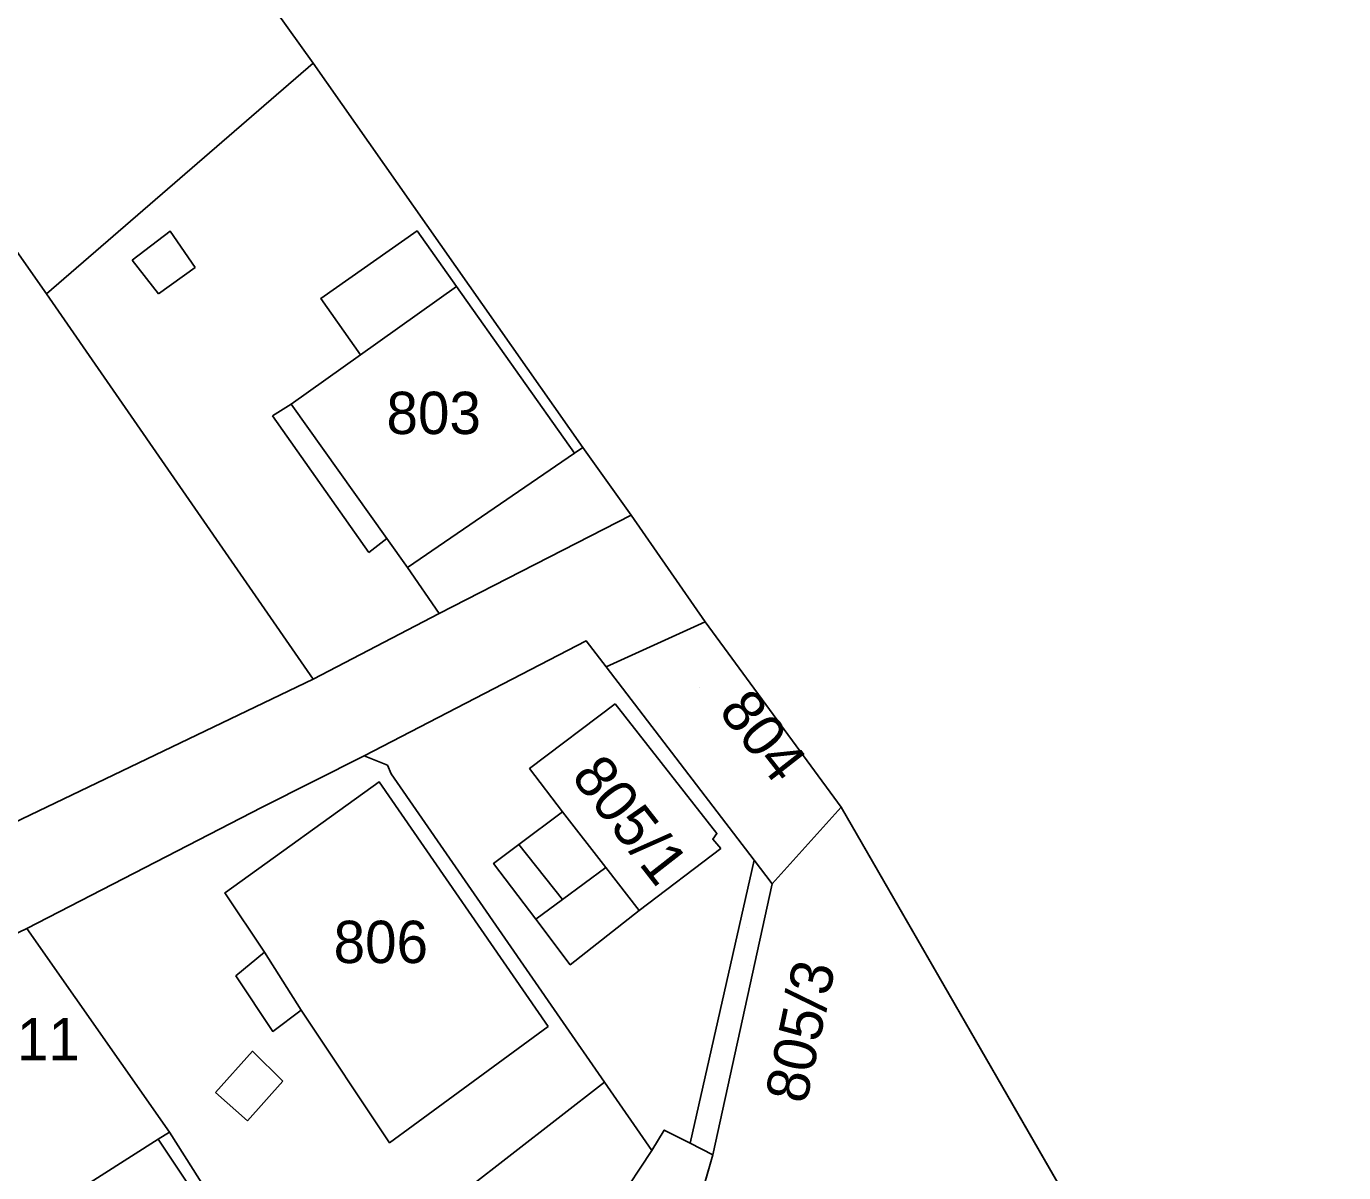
# Model space of a CAD drawing. Extents: x -263943 to -261149, y -1236934 to -1230686.
# Drawn here: x -262503.9 to -262441.7, y -1235131.2 to -1235077 of the extents above; entities that cross this region are included whole.
import ezdxf

# ---------------------------------------------------------------- set-up
doc = ezdxf.new("R2010")
doc.units = 0
for name, color, linetype in [('body_kn', 7, 'Continuous'), ('kladpar_druhypozemkov', 7, 'Continuous'), ('kladpar_hranice', 7, 'Continuous'), ('kladpar_parcelnecisla', 7, 'Continuous'), ('kladpar_plochy', 7, 'Continuous'), ('kladpar_sipky', 7, 'Continuous'), ('zappar_hrandruhpozemk', 7, 'Continuous')]:
    doc.layers.add(name, color=color, linetype=linetype)

msp = doc.modelspace()

# ---------------------------------------------------------------- linework, layer by layer
at = {"layer": 'body_kn'}
for p, q in [((-262490.38, -1235078.73), (-262490.38, -1235078.73)), ((-262497.15, -1235086.67), (-262497.15, -1235086.67)), ((-262485.48, -1235086.66), (-262485.48, -1235086.66)), ((-262498.94, -1235088.04), (-262498.94, -1235088.04)), ((-262498.94, -1235088.04), (-262498.94, -1235088.04)), ((-262495.96, -1235088.39), (-262495.96, -1235088.39)), ((-262483.61, -1235089.28), (-262483.61, -1235089.28)), ((-262483.61, -1235089.28), (-262483.61, -1235089.28)), ((-262502.98, -1235089.64), (-262502.98, -1235089.64)), ((-262502.98, -1235089.64), (-262502.98, -1235089.64)), ((-262497.69, -1235089.64), (-262497.69, -1235089.64)), ((-262490.02, -1235089.85), (-262490.02, -1235089.85)), ((-262488.15, -1235092.51), (-262488.15, -1235092.51)), ((-262491.42, -1235094.84), (-262491.42, -1235094.84)), ((-262492.31, -1235095.4), (-262492.31, -1235095.4)), ((-262477.64, -1235096.9), (-262477.64, -1235096.9)), ((-262478.04, -1235097.17), (-262478.04, -1235097.17)), ((-262478.04, -1235097.17), (-262478.04, -1235097.17)), ((-262475.36, -1235100.09), (-262475.36, -1235100.09)), ((-262486.91, -1235101.19), (-262486.91, -1235101.19)), ((-262486.91, -1235101.19), (-262486.91, -1235101.19)), ((-262487.76, -1235101.85), (-262487.76, -1235101.85)), ((-262485.93, -1235102.57), (-262485.93, -1235102.57)), ((-262484.44, -1235104.74), (-262484.44, -1235104.74)), ((-262484.44, -1235104.74), (-262484.44, -1235104.74)), ((-262471.86, -1235105.13), (-262471.86, -1235105.13)), ((-262477.49, -1235106.03), (-262477.49, -1235106.03)), ((-262476.55, -1235107.26), (-262476.55, -1235107.26)), ((-262476.55, -1235107.26), (-262476.55, -1235107.26)), ((-262490.38, -1235107.84), (-262490.38, -1235107.84)), ((-262490.38, -1235107.84), (-262490.38, -1235107.84)), ((-262476.12, -1235109.01), (-262476.12, -1235109.01)), ((-262476.12, -1235109.01), (-262476.12, -1235109.01)), ((-262487.98, -1235111.47), (-262487.98, -1235111.47)), ((-262486.88, -1235111.9), (-262486.88, -1235111.9)), ((-262486.71, -1235112.32), (-262486.71, -1235112.32)), ((-262480.16, -1235112.07), (-262480.16, -1235112.07)), ((-262487.27, -1235112.69), (-262487.27, -1235112.69)), ((-262492.8, -1235113.9), (-262492.8, -1235113.9)), ((-262478.6, -1235114.12), (-262478.6, -1235114.12)), ((-262478.6, -1235114.12), (-262478.6, -1235114.12)), ((-262465.44, -1235113.89), (-262465.44, -1235113.89)), ((-262480.67, -1235115.66), (-262480.67, -1235115.66)), ((-262480.67, -1235115.66), (-262480.67, -1235115.66)), ((-262471.51, -1235115.4), (-262471.51, -1235115.4)), ((-262471.31, -1235115.14), (-262471.31, -1235115.14)), ((-262496.31, -1235115.7), (-262496.31, -1235115.7)), ((-262471.13, -1235115.84), (-262471.13, -1235115.84)), ((-262481.86, -1235116.55), (-262481.86, -1235116.55)), ((-262476.56, -1235116.75), (-262476.56, -1235116.75)), ((-262476.56, -1235116.75), (-262476.56, -1235116.75)), ((-262469.55, -1235116.4), (-262469.55, -1235116.4)), ((-262468.7, -1235117.51), (-262468.7, -1235117.51)), ((-262494.56, -1235117.94), (-262494.56, -1235117.94)), ((-262494.53, -1235117.92), (-262494.53, -1235117.92)), ((-262478.61, -1235118.26), (-262478.61, -1235118.26)), ((-262479.87, -1235119.18), (-262479.87, -1235119.18)), ((-262474.98, -1235118.78), (-262474.98, -1235118.78)), ((-262474.98, -1235118.78), (-262474.98, -1235118.78)), ((-262503.92, -1235119.62), (-262503.92, -1235119.62)), ((-262492.69, -1235120.75), (-262492.69, -1235120.75)), ((-262492.69, -1235120.75), (-262492.69, -1235120.75)), ((-262494.04, -1235121.87), (-262494.04, -1235121.87)), ((-262478.24, -1235121.34), (-262478.24, -1235121.34)), ((-262490.95, -1235123.49), (-262490.95, -1235123.49)), ((-262479.29, -1235124.25), (-262479.29, -1235124.25)), ((-262479.29, -1235124.25), (-262479.29, -1235124.25)), ((-262478.71, -1235123.87), (-262478.71, -1235123.87)), ((-262478.71, -1235123.87), (-262478.71, -1235123.87)), ((-262492.3, -1235124.49), (-262492.3, -1235124.49)), ((-262493.26, -1235125.43), (-262493.26, -1235125.43)), ((-262491.82, -1235126.84), (-262491.82, -1235126.84)), ((-262495, -1235127.38), (-262495, -1235127.38)), ((-262495, -1235127.38), (-262495, -1235127.38)), ((-262476.62, -1235126.89), (-262476.62, -1235126.89)), ((-262493.49, -1235128.72), (-262493.49, -1235128.72)), ((-262497.18, -1235129.25), (-262497.18, -1235129.25)), ((-262485.66, -1235128.93), (-262485.66, -1235128.93)), ((-262473.8, -1235129.15), (-262473.8, -1235129.15)), ((-262473.8, -1235129.15), (-262473.8, -1235129.15)), ((-262497.71, -1235129.59), (-262497.71, -1235129.59)), ((-262497.71, -1235129.59), (-262497.71, -1235129.59)), ((-262486.78, -1235129.75), (-262486.78, -1235129.75)), ((-262472.58, -1235129.77), (-262472.58, -1235129.77)), ((-262472.58, -1235129.77), (-262472.58, -1235129.77)), ((-262474.38, -1235130.12), (-262474.38, -1235130.12)), ((-262474.38, -1235130.12), (-262474.38, -1235130.12)), ((-262471.5, -1235130.33), (-262471.5, -1235130.33))]:
    msp.add_line(p, q, dxfattribs=at)
at = {"layer": 'kladpar_druhypozemkov'}
for p, q in [((-262484.37, -1235094.51), (-262484.37, -1235094.51)), ((-262472.15, -1235108.24), (-262472.15, -1235108.24)), ((-262474.51, -1235113.88), (-262474.51, -1235113.88)), ((-262487.26, -1235119.16), (-262487.26, -1235119.16)), ((-262469.9, -1235119.6), (-262469.9, -1235119.6))]:
    msp.add_line(p, q, dxfattribs=at)
at = {"layer": 'kladpar_hranice'}
for points in [[(-262502.98, -1235089.64), (-262509.34, -1235080.59), (-262521.96, -1235062.47), (-262535.94, -1235042.41), (-262562.1, -1235005.23), (-262548.38, -1234996.78), (-262539, -1235009.32), (-262509.2, -1235052.5), (-262490.38, -1235078.73), (-262502.98, -1235089.64)], [(-262484.44, -1235104.74), (-262490.38, -1235107.84), (-262502.98, -1235089.64), (-262490.38, -1235078.73), (-262477.64, -1235096.9), (-262475.36, -1235100.09), (-262484.44, -1235104.74)], [(-262490.38, -1235107.84), (-262506.12, -1235115.39), (-262514.17, -1235108.7), (-262528.55, -1235087.87), (-262524.09, -1235092.62), (-262519.17, -1235087.28), (-262518.99, -1235087.15), (-262510.31, -1235081.25), (-262509.34, -1235080.59), (-262502.98, -1235089.64), (-262490.38, -1235107.84)], [(-262506.12, -1235115.39), (-262490.38, -1235107.84), (-262484.44, -1235104.74), (-262475.36, -1235100.09), (-262471.86, -1235105.13), (-262476.55, -1235107.26), (-262477.49, -1235106.03), (-262487.98, -1235111.47), (-262492.8, -1235113.9), (-262496.31, -1235115.7), (-262503.92, -1235119.62), (-262512.05, -1235123.52)], [(-262476.55, -1235107.26), (-262471.86, -1235105.13), (-262465.44, -1235113.89), (-262468.7, -1235117.51), (-262469.55, -1235116.4), (-262476.55, -1235107.26)], [(-262474.38, -1235130.12), (-262476.62, -1235126.89), (-262478.71, -1235123.87), (-262486.71, -1235112.32), (-262486.88, -1235111.9), (-262487.98, -1235111.47), (-262477.49, -1235106.03), (-262476.55, -1235107.26), (-262469.55, -1235116.4), (-262472.58, -1235129.77), (-262473.8, -1235129.15), (-262474.38, -1235130.12)], [(-262478.71, -1235123.87), (-262476.62, -1235126.89), (-262483.19, -1235132), (-262491.39, -1235138.38), (-262497.18, -1235129.25), (-262503.92, -1235119.62), (-262496.31, -1235115.7), (-262492.8, -1235113.9), (-262487.98, -1235111.47), (-262486.88, -1235111.9), (-262486.71, -1235112.32), (-262478.71, -1235123.87)], [(-262483.68, -1235150.44), (-262480.59, -1235147.31), (-262474.61, -1235140.46), (-262472.63, -1235134.21), (-262471.5, -1235130.33), (-262468.7, -1235117.51), (-262465.44, -1235113.89), (-262450.96, -1235139), (-262454.41, -1235137.83), (-262458.55, -1235149.57), (-262454.19, -1235151.14), (-262450.29, -1235140.17), (-262441.7, -1235155.07), (-262456.72, -1235171.52), (-262468.36, -1235184.27), (-262474.05, -1235182.56), (-262493.78, -1235167.45), (-262492.16, -1235164.81), (-262489.36, -1235159.13), (-262488.06, -1235156.67)], [(-262472.58, -1235129.77), (-262469.55, -1235116.4), (-262468.7, -1235117.51), (-262471.5, -1235130.33), (-262472.58, -1235129.77)], [(-262501.83, -1235132.21), (-262502.51, -1235132.64), (-262504.93, -1235134.18), (-262512.05, -1235123.52), (-262503.92, -1235119.62), (-262497.18, -1235129.25), (-262497.71, -1235129.59), (-262501.83, -1235132.21)], [(-262473.8, -1235129.15), (-262472.58, -1235129.77), (-262471.5, -1235130.33), (-262472.63, -1235134.21), (-262474.61, -1235140.46), (-262480.59, -1235147.31), (-262483.68, -1235150.44), (-262489.34, -1235141.58), (-262491.39, -1235138.38), (-262483.19, -1235132), (-262476.62, -1235126.89), (-262474.38, -1235130.12), (-262473.8, -1235129.15)], [(-262489.59, -1235141.76), (-262492.41, -1235143.76), (-262493.14, -1235142.65), (-262496.97, -1235145.93), (-262500.24, -1235141.33), (-262504.93, -1235134.18), (-262502.51, -1235132.64), (-262501.83, -1235132.21), (-262497.71, -1235129.59), (-262497.18, -1235129.25), (-262491.39, -1235138.38), (-262489.34, -1235141.58), (-262489.59, -1235141.76)]]:
    msp.add_lwpolyline(points, dxfattribs=at)
at = {"layer": 'kladpar_plochy'}
for p, q in [((-262468.7, -1235117.51), (-262465.44, -1235113.89)), ((-262465.44, -1235113.89), (-262450.96, -1235139)), ((-262471.5, -1235130.33), (-262468.7, -1235117.51)), ((-262472.63, -1235134.21), (-262471.5, -1235130.33))]:
    msp.add_line(p, q, dxfattribs=at)
for points in [[(-262502.98, -1235089.64), (-262509.34, -1235080.59), (-262521.96, -1235062.47), (-262535.94, -1235042.41), (-262562.1, -1235005.23), (-262548.38, -1234996.78), (-262539, -1235009.32), (-262509.2, -1235052.5), (-262490.38, -1235078.73)], [(-262484.44, -1235104.74), (-262490.38, -1235107.84), (-262502.98, -1235089.64), (-262490.38, -1235078.73), (-262477.64, -1235096.9), (-262475.36, -1235100.09)], [(-262490.38, -1235107.84), (-262506.12, -1235115.39), (-262514.17, -1235108.7), (-262528.55, -1235087.87), (-262524.09, -1235092.62), (-262519.17, -1235087.28), (-262518.99, -1235087.15), (-262510.31, -1235081.25), (-262509.34, -1235080.59), (-262502.98, -1235089.64)], [(-262476.55, -1235107.26), (-262471.86, -1235105.13), (-262465.44, -1235113.89), (-262468.7, -1235117.51), (-262469.55, -1235116.4)], [(-262474.38, -1235130.12), (-262476.62, -1235126.89), (-262478.71, -1235123.87), (-262486.71, -1235112.32), (-262486.88, -1235111.9), (-262487.98, -1235111.47), (-262477.49, -1235106.03), (-262476.55, -1235107.26), (-262469.55, -1235116.4), (-262472.58, -1235129.77), (-262473.8, -1235129.15)], [(-262478.71, -1235123.87), (-262476.62, -1235126.89), (-262483.19, -1235132), (-262491.39, -1235138.38), (-262497.18, -1235129.25), (-262503.92, -1235119.62), (-262496.31, -1235115.7), (-262492.8, -1235113.9), (-262487.98, -1235111.47), (-262486.88, -1235111.9), (-262486.71, -1235112.32)], [(-262472.58, -1235129.77), (-262469.55, -1235116.4), (-262468.7, -1235117.51), (-262471.5, -1235130.33)], [(-262501.83, -1235132.21), (-262502.51, -1235132.64), (-262504.93, -1235134.18), (-262512.05, -1235123.52), (-262503.92, -1235119.62), (-262497.18, -1235129.25), (-262497.71, -1235129.59)], [(-262473.8, -1235129.15), (-262472.58, -1235129.77), (-262471.5, -1235130.33), (-262472.63, -1235134.21), (-262474.61, -1235140.46), (-262480.59, -1235147.31), (-262483.68, -1235150.44), (-262489.34, -1235141.58), (-262491.39, -1235138.38), (-262483.19, -1235132), (-262476.62, -1235126.89), (-262474.38, -1235130.12)], [(-262489.59, -1235141.76), (-262492.41, -1235143.76), (-262493.14, -1235142.65), (-262496.97, -1235145.93), (-262500.24, -1235141.33), (-262504.93, -1235134.18), (-262502.51, -1235132.64), (-262501.83, -1235132.21), (-262497.71, -1235129.59), (-262497.18, -1235129.25), (-262491.39, -1235138.38), (-262489.34, -1235141.58)]]:
    msp.add_lwpolyline(points, close=True, dxfattribs=at)
msp.add_lwpolyline([(-262506.12, -1235115.39), (-262490.38, -1235107.84), (-262484.44, -1235104.74), (-262475.36, -1235100.09), (-262471.86, -1235105.13), (-262476.55, -1235107.26), (-262477.49, -1235106.03), (-262487.98, -1235111.47), (-262492.8, -1235113.9), (-262496.31, -1235115.7), (-262503.92, -1235119.62), (-262512.05, -1235123.52)], dxfattribs=at)
at = {"layer": 'kladpar_sipky'}
msp.add_line((-262469.74, -1235121.36), (-262469.74, -1235121.36), dxfattribs=at)
at = {"layer": 'zappar_hrandruhpozemk'}
for p, q in [((-262497.69, -1235089.64), (-262498.94, -1235088.04)), ((-262495.96, -1235088.39), (-262497.69, -1235089.64)), ((-262488.15, -1235092.51), (-262483.61, -1235089.28)), ((-262483.61, -1235089.28), (-262478.04, -1235097.17)), ((-262491.42, -1235094.84), (-262488.15, -1235092.51)), ((-262491.42, -1235094.84), (-262492.31, -1235095.4)), ((-262486.91, -1235101.19), (-262491.42, -1235094.84)), ((-262492.31, -1235095.4), (-262487.76, -1235101.85)), ((-262478.04, -1235097.17), (-262477.64, -1235096.9)), ((-262485.93, -1235102.57), (-262478.04, -1235097.17)), ((-262487.76, -1235101.85), (-262486.91, -1235101.19)), ((-262485.93, -1235102.57), (-262486.91, -1235101.19)), ((-262484.44, -1235104.74), (-262485.93, -1235102.57)), ((-262480.67, -1235115.66), (-262478.61, -1235118.26)), ((-262471.13, -1235115.84), (-262474.98, -1235118.78)), ((-262492.69, -1235120.75), (-262490.95, -1235123.49)), ((-262479.29, -1235124.25), (-262485.66, -1235128.93)), ((-262491.82, -1235126.84), (-262493.49, -1235128.72)), ((-262493.49, -1235128.72), (-262495, -1235127.38)), ((-262474.38, -1235130.12), (-262476.1, -1235132.71))]:
    msp.add_line(p, q, dxfattribs=at)
for points in [[(-262498.94, -1235088.04), (-262497.15, -1235086.67), (-262495.96, -1235088.39)], [(-262488.15, -1235092.51), (-262490.02, -1235089.85), (-262485.48, -1235086.66), (-262483.61, -1235089.28)], [(-262474.98, -1235118.78), (-262478.24, -1235121.34), (-262479.87, -1235119.18), (-262481.86, -1235116.55), (-262480.67, -1235115.66), (-262478.6, -1235114.12), (-262480.16, -1235112.07), (-262476.12, -1235109.01)], [(-262476.12, -1235109.01), (-262471.31, -1235115.14), (-262471.51, -1235115.4), (-262471.13, -1235115.84)], [(-262485.66, -1235128.93), (-262486.78, -1235129.75), (-262490.95, -1235123.49), (-262492.3, -1235124.49), (-262494.04, -1235121.87), (-262492.69, -1235120.75), (-262494.56, -1235117.94), (-262494.53, -1235117.92), (-262487.27, -1235112.69), (-262479.29, -1235124.25)], [(-262478.6, -1235114.12), (-262476.56, -1235116.75), (-262474.98, -1235118.78)], [(-262476.56, -1235116.75), (-262478.61, -1235118.26), (-262479.87, -1235119.18)], [(-262495, -1235127.38), (-262493.26, -1235125.43), (-262491.82, -1235126.84)], [(-262497.71, -1235129.59), (-262491.7, -1235138.6), (-262489.59, -1235141.76)]]:
    msp.add_lwpolyline(points, dxfattribs=at)

# ---------------------------------------------------------------- texts
at = {"layer": 'kladpar_parcelnecisla'}
for s, p in [('803', (-262486.924, -1235096.26)), ('806', (-262489.422, -1235121.26)), ('811', (-262505.872, -1235125.86))]:
    msp.add_text(s, height=2, dxfattribs=at).set_placement(p)
for s, rotation, p in [('804', 308, (-262471.282, -1235109.364)), ('805/1', 308, (-262478.245, -1235112.462)), ('805/3', 78, (-262467.097, -1235127.964))]:
    msp.add_text(s, height=2, rotation=rotation, dxfattribs=at).set_placement(p)

doc.saveas('drawing.dxf')
